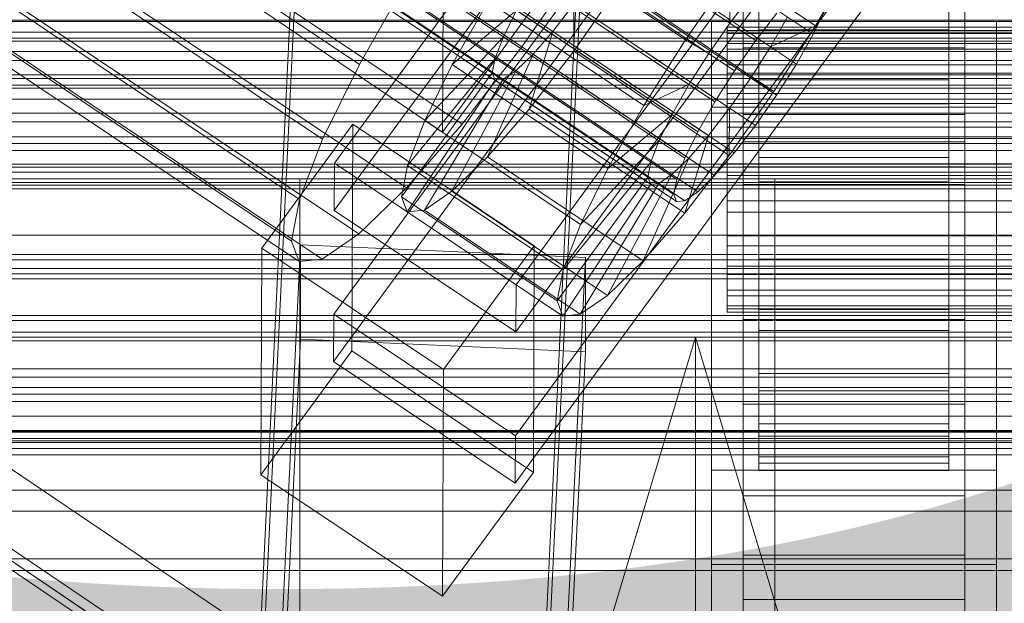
# Model space of a CAD drawing. Header units: millimetres. Extents: x -1970 to 61924, y -58230 to 6847.
# Tile 277 of 656: x -193 to -130, y -33417 to -33380. Entities that reach past the tile are written whole.
import ezdxf

# ---------------------------------------------------------------- set-up
doc = ezdxf.new("R2010")
doc.units = ezdxf.units.MM
for name, color, linetype, lineweight in [('COTAS_O', 1, 'Continuous', 0), ('COTAS_P', 1, 'Continuous', 0), ('frontal_C01', 7, 'Continuous', 0), ('frontal_C02', 7, 'Continuous', 0), ('frontal_C03', 7, 'Continuous', 0), ('frontal_dosificador', 7, 'Continuous', 0), ('frontal_mezcladora', 7, 'Continuous', 0), ('frontal_secador', 7, 'Continuous', 0)]:
    doc.layers.add(name, color=color, linetype=linetype, lineweight=lineweight)
doc.dimstyles.new('R19_100', dxfattribs={"dimtxt": 250, "dimasz": 150, "dimexe": 150, "dimexo": 80, "dimgap": 100, "dimtad": 1, "dimtih": 1, "dimtoh": 1, "dimdsep": 46, "dimcen": 0.09, "dimadec": 0, "dimazin": 0, "dimtfac": 1, "dimtdec": 4, "dimtofl": 0, "dimtmove": 0, "dimatfit": 3, "dimfxl": 1, "dimtolj": 1, "dimtzin": 0, "dimarcsym": 0})

# ---------------------------------------------------------------- blocks, each defined once
blk = doc.blocks.new('DIM_R26_46')
at = {"layer": 'COTAS_O'}
for p, q in [((-1725, -33700), (-1575, -33655)), ((1725, -33700), (1575, -33655)), ((-1725, -34400), (-1725, -33700)), ((-1725, -33700), (1725, -33700)), ((-1725, -33700), (-1575, -33745)), ((1725, -33700), (1575, -33745)), ((1725, -34400), (1725, -33700))]:
    blk.add_line(p, q, dxfattribs=at)
blk.add_text('3450 O', height=250, dxfattribs=at).set_placement((0, -33600))
blk = doc.blocks.new('DIM_R26_47')
at = {"layer": 'COTAS_P'}
for p, q in [((-850, -33400), (-150, -33400)), ((-150, -33400), (-195, -33550)), ((-150, -36000), (-150, -33400)), ((-150, -33400), (-105, -33550)), ((-150, -36000), (-195, -35850)), ((-150, -36000), (-105, -35850)), ((-850, -36000), (-150, -36000))]:
    blk.add_line(p, q, dxfattribs=at)
blk.add_text('2600 P', height=250, rotation=90, dxfattribs=at).set_placement((-250, -34700))
blk = doc.blocks.new('DIM_R26_48')
at = {"layer": 'COTAS_O'}
for p, q in [((-650, -33700), (50, -33700)), ((50, -33700), (5, -33850)), ((50, -34900), (50, -33700)), ((50, -33700), (95, -33850)), ((50, -34900), (5, -34750)), ((50, -34900), (95, -34750)), ((-650, -34900), (50, -34900))]:
    blk.add_line(p, q, dxfattribs=at)
blk.add_text('1200 O', height=250, rotation=90, dxfattribs=at).set_placement((-50, -34300))

msp = doc.modelspace()

# ---------------------------------------------------------------- linework, layer by layer
at = {"layer": 'frontal_C01'}
for p, q in [((-332.629, -33320.649), (-148.32, -33444.983)), ((-331.181, -33320.299), (-146.872, -33444.634)), ((-330.692, -33321.389), (-146.383, -33445.724)), ((-147, -33335.519), (-147, -33381.742)), ((-133, -33381.742), (-133, -33335.519)), ((-147, -33387.673), (-147, -33341.451)), ((-133, -33341.451), (-133, -33387.673)), ((-147, -33344.147), (-147, -33390.369)), ((-133, -33390.369), (-133, -33344.147)), ((-177.811, -33425.524), (-174.943, -33365.735)), ((-156.962, -33366.535), (-159.83, -33426.324)), ((-177.811, -33430.917), (-174.943, -33371.129)), ((-159.83, -33431.717), (-156.962, -33371.929)), ((-165.983, -33387.057), (-165.926, -33374.116)), ((-147, -33389.252), (-147, -33376.311)), ((-147, -33385.94), (-147, -33376.311)), ((-133, -33376.311), (-133, -33389.252)), ((-133, -33376.311), (-133, -33385.94)), ((-165.983, -33387.057), (-160.247, -33379.171)), ((-147, -33379.046), (-147, -33381.742)), ((-133, -33381.742), (-133, -33379.046)), ((-177.451, -33379.321), (-165.983, -33387.057)), ((300, -33379.989), (-300, -33379.989)), ((-149, -33385.478), (-149, -33380.085)), ((-149, -33380.085), (-131, -33380.085)), ((-149, -33425.923), (-149, -33380.085)), ((-131, -33380.085), (-131, -33385.478)), ((-131, -33380.085), (-131, -33425.923)), ((-147, -33381.742), (-133, -33381.742)), ((-130, -33450.981), (-228.298, -33384.669)), ((-131, -33385.478), (-149, -33385.478)), ((-149, -33431.315), (-149, -33385.478)), ((-131, -33431.315), (-131, -33385.478)), ((-133, -33385.94), (-147, -33385.94)), ((-147, -33385.94), (-147, -33398.882)), ((-133, -33398.882), (-133, -33385.94)), ((-133, -33387.673), (-147, -33387.673)), ((-147, -33387.673), (-147, -33390.369)), ((-133, -33390.369), (-133, -33387.673)), ((-133, -33389.252), (-147, -33389.252)), ((-147, -33389.252), (-147, -33398.882)), ((-133, -33398.882), (-133, -33389.252)), ((-228.298, -33390.45), (-130, -33456.762)), ((-147, -33390.369), (-133, -33390.369)), ((-147, -33398.882), (-133, -33398.882))]:
    msp.add_line(p, q, dxfattribs=at)
at = {"layer": 'frontal_C02'}
for p, q in [((-356.363, -33237.906), (-142.565, -33380.882)), ((-146.196, -33381.277), (-359.995, -33238.302)), ((-357.434, -33239.79), (-143.635, -33382.765)), ((-361.332, -33240.214), (-147.533, -33383.189)), ((-358.68, -33241.754), (-144.881, -33384.73)), ((-362.578, -33242.179), (-148.779, -33385.154)), ((-360.017, -33243.667), (-146.218, -33386.642)), ((-363.648, -33244.062), (-149.85, -33387.038)), ((-361.352, -33245.396), (-147.554, -33388.372)), ((-364.471, -33245.736), (-150.672, -33388.711)), ((-362.596, -33246.825), (-148.798, -33389.8)), ((-364.989, -33247.086), (-151.191, -33390.061)), ((-365.168, -33248.02), (-151.369, -33390.995)), ((-363.664, -33247.856), (-149.865, -33390.831)), ((-364.995, -33248.474), (-151.196, -33391.45)), ((-364.482, -33248.418), (-150.683, -33391.394)), ((-345.291, -33258.415), (-160.982, -33381.67)), ((-355.541, -33259.532), (-171.232, -33382.786)), ((-349.061, -33263.296), (-164.752, -33386.551)), ((-357.863, -33264.255), (-173.554, -33387.509)), ((-352.572, -33267.329), (-168.263, -33390.583)), ((-359.326, -33268.064), (-175.016, -33391.319)), ((-355.584, -33270.238), (-171.275, -33393.492)), ((-359.83, -33270.7), (-175.521, -33393.955)), ((-359.341, -33271.983), (-175.032, -33395.238)), ((-357.893, -33271.825), (-173.584, -33395.08)), ((-172.809, -33389.026), (-145.277, -33351.504)), ((-145.289, -33354.485), (-172.821, -33392.007)), ((-133.809, -33359.173), (-161.341, -33396.696)), ((-172.847, -33398.564), (-145.315, -33361.042)), ((-147, -33407.034), (-147, -33361.216)), ((-133, -33361.216), (-133, -33407.034)), ((-161.353, -33399.676), (-133.821, -33362.154)), ((-145.327, -33364.022), (-172.859, -33401.545)), ((-147, -33364.196), (-147, -33410.015)), ((-133, -33410.015), (-133, -33364.196)), ((-133.847, -33368.711), (-161.379, -33406.233)), ((-146, -33380.437), (-146, -33370.445)), ((-134, -33370.445), (-134, -33380.437)), ((-147, -33416.572), (-147, -33370.753)), ((-146, -33380.648), (-146, -33370.891)), ((-134, -33370.891), (-134, -33380.648)), ((-133, -33370.753), (-133, -33416.572)), ((-161.391, -33409.214), (-133.859, -33371.691)), ((-146, -33380.838), (-146, -33371.293)), ((-134, -33371.293), (-134, -33380.838)), ((-146, -33381.458), (-146, -33372.601)), ((-134, -33372.601), (-134, -33381.458)), ((-157.665, -33373.608), (-147.835, -33380.182)), ((-146, -33381.825), (-146, -33373.377)), ((-134, -33373.377), (-134, -33381.825)), ((-152.246, -33373.768), (-142.416, -33380.342)), ((-147, -33373.734), (-147, -33419.552)), ((-133, -33419.552), (-133, -33373.734)), ((-160.474, -33374.665), (-150.644, -33381.238)), ((-149.171, -33382.094), (-159.001, -33375.52)), ((-145.274, -33381.669), (-155.103, -33375.096)), ((-146, -33382.811), (-146, -33375.457)), ((-134, -33375.457), (-134, -33382.811)), ((-157.211, -33376.273), (-160.982, -33381.67)), ((-146, -33383.331), (-146, -33376.554)), ((-146, -33380.609), (-146, -33376.554)), ((-140.156, -33376.366), (-142.416, -33380.342)), ((-134, -33376.554), (-134, -33383.331)), ((-134, -33376.554), (-134, -33380.609)), ((-146.52, -33383.634), (-156.35, -33377.061)), ((-150.644, -33381.238), (-147.823, -33377.201)), ((-147.835, -33380.182), (-147.823, -33377.201)), ((-171.232, -33382.786), (-168.21, -33377.471)), ((-150.417, -33384.059), (-160.247, -33377.485)), ((-157.698, -33381.953), (-154.877, -33377.916)), ((-154.877, -33377.916), (-145.047, -33384.49)), ((-146.499, -33378.452), (-147.835, -33380.182)), ((-163.105, -33378.812), (-165.365, -33382.788)), ((-163.105, -33378.812), (-153.275, -33385.386)), ((-157.686, -33378.973), (-159.022, -33380.702)), ((-157.686, -33378.973), (-157.698, -33381.953)), ((-147.856, -33385.546), (-157.686, -33378.973)), ((-146, -33384.615), (-146, -33379.265)), ((-146, -33379.265), (-146, -33383.766)), ((-141.742, -33379.208), (-142.565, -33380.882)), ((-134, -33383.766), (-134, -33379.265)), ((-134, -33379.265), (-134, -33384.615)), ((-161.318, -33379.368), (-165.365, -33382.788)), ((-162.14, -33381.042), (-161.318, -33379.368)), ((-151.488, -33385.942), (-161.318, -33379.368)), ((-146.196, -33381.277), (-144.861, -33379.548)), ((-145.274, -33381.669), (-144.203, -33379.786)), ((-147.835, -33380.182), (-149.171, -33382.094)), ((-148, -33380.838), (-148, -33380.437)), ((-148, -33380.437), (-148, -33380.648)), ((-148, -33380.437), (148, -33380.437)), ((-146, -33380.648), (-146, -33380.437)), ((-134, -33380.437), (-146, -33380.437)), ((-146, -33380.437), (-146, -33380.838)), ((-142.416, -33380.342), (-145.274, -33381.669)), ((-142.416, -33380.342), (-145.047, -33384.49)), ((-134, -33380.437), (-134, -33380.648)), ((-134, -33380.838), (-134, -33380.437)), ((-162.14, -33381.042), (-167.102, -33386.322)), ((-162.659, -33382.392), (-162.14, -33381.042)), ((-152.311, -33387.616), (-162.14, -33381.042)), ((-159.022, -33380.702), (-160.518, -33385.605)), ((-159.022, -33380.702), (-160.266, -33382.131)), ((-149.192, -33387.276), (-159.022, -33380.702)), ((-148, -33380.648), (-148, -33381.458)), ((-148, -33380.648), (148, -33380.648)), ((-148, -33381.825), (-148, -33380.838)), ((-148, -33380.838), (148, -33380.838)), ((-146, -33385.251), (-146, -33380.609)), ((-146, -33380.609), (-134, -33380.609)), ((-146, -33385.265), (-146, -33380.609)), ((-146, -33381.458), (-146, -33380.648)), ((-134, -33380.648), (-146, -33380.648)), ((-134, -33380.838), (-146, -33380.838)), ((-146, -33380.838), (-146, -33381.825)), ((-142.565, -33380.882), (-143.635, -33382.765)), ((-134, -33380.609), (-134, -33385.251)), ((-134, -33380.609), (-134, -33385.265)), ((-134, -33380.648), (-134, -33381.458)), ((-134, -33381.825), (-134, -33380.838)), ((-160.982, -33381.67), (-164.752, -33386.551)), ((-153.275, -33385.386), (-150.644, -33381.238)), ((-150.644, -33381.238), (-149.171, -33382.094)), ((-148, -33381.458), (-148, -33382.811)), ((-148, -33381.458), (148, -33381.458)), ((-147.533, -33383.189), (-146.196, -33381.277)), ((-146.52, -33383.634), (-145.274, -33381.669)), ((-146, -33382.811), (-146, -33381.458)), ((-134, -33381.458), (-146, -33381.458)), ((-134, -33381.458), (-134, -33382.811)), ((-162.659, -33382.392), (-168.196, -33389.171)), ((-160.266, -33382.131), (-163.144, -33388.621)), ((-162.837, -33383.326), (-162.659, -33382.392)), ((-152.829, -33388.965), (-162.659, -33382.392)), ((-160.266, -33382.131), (-161.333, -33383.162)), ((-160.518, -33385.605), (-157.698, -33381.953)), ((-150.436, -33388.705), (-160.266, -33382.131)), ((-157.698, -33381.953), (-147.868, -33388.527)), ((-149.171, -33382.094), (-150.417, -33384.059)), ((-148, -33383.331), (-148, -33381.825)), ((-148, -33381.825), (148, -33381.825)), ((-134, -33381.825), (-146, -33381.825)), ((-146, -33381.825), (-146, -33383.331)), ((-134, -33383.331), (-134, -33381.825)), ((-173.554, -33387.509), (-171.232, -33382.786)), ((-165.365, -33382.788), (-167.102, -33386.322)), ((-165.365, -33382.788), (-155.535, -33389.362)), ((-148, -33382.811), (-148, -33384.615)), ((-148, -33382.811), (148, -33382.811)), ((-146, -33384.615), (-146, -33382.811)), ((-134, -33382.811), (-146, -33382.811)), ((-143.635, -33382.765), (-144.881, -33384.73)), ((-134, -33382.811), (-134, -33384.615)), ((-162.837, -33383.326), (-168.573, -33391.143)), ((-161.333, -33383.162), (-165.397, -33390.797)), ((-162.664, -33383.78), (-162.837, -33383.326)), ((-153.008, -33389.899), (-162.837, -33383.326)), ((-161.333, -33383.162), (-162.151, -33383.725)), ((-151.503, -33389.736), (-161.333, -33383.162)), ((-148.779, -33385.154), (-147.533, -33383.189)), ((-148, -33385.251), (-148, -33383.331)), ((-148, -33383.331), (148, -33383.331)), ((-147.856, -33385.546), (-146.52, -33383.634)), ((-145.047, -33384.49), (-146.52, -33383.634)), ((-134, -33383.331), (-146, -33383.331)), ((-146, -33383.331), (-146, -33385.251)), ((-134, -33385.251), (-134, -33383.331)), ((-162.664, -33383.78), (-168.208, -33392.103)), ((-162.151, -33383.725), (-167.125, -33391.985)), ((-162.151, -33383.725), (-162.664, -33383.78)), ((-152.835, -33390.354), (-162.664, -33383.78)), ((-152.321, -33390.298), (-162.151, -33383.725)), ((-153.275, -33385.386), (-150.417, -33384.059)), ((-150.417, -33384.059), (-151.488, -33385.942)), ((-146, -33383.766), (-146, -33386.747)), ((-134, -33383.766), (-146, -33383.766)), ((-146, -33383.766), (-146, -33388.653)), ((-134, -33386.747), (-134, -33383.766)), ((-134, -33388.653), (-134, -33383.766)), ((-148, -33384.615), (-148, -33386.747)), ((-148, -33384.615), (148, -33384.615)), ((-145.047, -33384.49), (-147.868, -33388.527)), ((-144.881, -33384.73), (-146.218, -33386.642)), ((-146, -33386.747), (-146, -33384.615)), ((-134, -33384.615), (-146, -33384.615)), ((-134, -33384.615), (-134, -33386.747)), ((-155.535, -33389.362), (-153.275, -33385.386)), ((-149.85, -33387.038), (-148.779, -33385.154)), ((-148, -33387.457), (-148, -33385.251)), ((-148, -33385.251), (148, -33385.251)), ((-134, -33385.251), (-146, -33385.251)), ((-146, -33385.251), (-146, -33387.457)), ((-146, -33387.457), (-146, -33385.265)), ((-146, -33385.265), (-134, -33385.265)), ((-146, -33390.205), (-146, -33385.265)), ((-134, -33387.457), (-134, -33385.251)), ((-134, -33385.265), (-134, -33387.457)), ((-134, -33385.265), (-134, -33390.205)), ((-163.144, -33388.621), (-160.518, -33385.605)), ((-160.518, -33385.605), (-150.688, -33392.178)), ((-155.535, -33389.362), (-151.488, -33385.942)), ((-151.488, -33385.942), (-152.311, -33387.616)), ((-149.192, -33387.276), (-147.856, -33385.546)), ((-147.868, -33388.527), (-147.856, -33385.546)), ((-177.394, -33394.386), (-171.658, -33386.569)), ((-171.715, -33400.875), (-171.658, -33386.569)), ((-171.658, -33386.569), (-160.19, -33394.238)), ((-164.752, -33386.551), (-168.263, -33390.583)), ((-167.102, -33386.322), (-168.196, -33389.171)), ((-167.102, -33386.322), (-157.272, -33392.895)), ((-148, -33386.747), (-148, -33389.062)), ((148, -33386.747), (-148, -33386.747)), ((-146.218, -33386.642), (-147.554, -33388.372)), ((-146, -33386.747), (-134, -33386.747)), ((-146, -33389.062), (-146, -33386.747)), ((-134, -33386.747), (-134, -33389.062)), ((-150.688, -33392.178), (-149.192, -33387.276)), ((-150.672, -33388.711), (-149.85, -33387.038)), ((-150.436, -33388.705), (-149.192, -33387.276)), ((-175.016, -33391.319), (-173.554, -33387.509)), ((-157.272, -33392.895), (-152.311, -33387.616)), ((-152.311, -33387.616), (-152.829, -33388.965)), ((-148, -33389.797), (-148, -33387.457)), ((-148, -33387.457), (148, -33387.457)), ((-134, -33387.457), (-146, -33387.457)), ((-146, -33387.457), (-146, -33389.797)), ((-134, -33389.797), (-134, -33387.457)), ((-165.397, -33390.797), (-163.144, -33388.621)), ((-163.144, -33388.621), (-153.314, -33395.195)), ((-147.868, -33388.527), (-150.688, -33392.178)), ((-147.554, -33388.372), (-148.798, -33389.8)), ((-172.809, -33389.026), (-172.821, -33392.007)), ((-161.341, -33396.696), (-172.809, -33389.026)), ((-168.196, -33389.171), (-168.573, -33391.143)), ((-168.196, -33389.171), (-158.366, -33395.745)), ((-158.366, -33395.745), (-152.829, -33388.965)), ((-153.314, -33395.195), (-150.436, -33388.705)), ((-152.829, -33388.965), (-153.008, -33389.899)), ((-151.503, -33389.736), (-150.436, -33388.705)), ((-151.191, -33390.061), (-150.672, -33388.711)), ((-148, -33389.062), (-148, -33391.402)), ((-148, -33389.062), (148, -33389.062)), ((-146, -33389.062), (-146, -33388.653)), ((-146, -33388.653), (-146, -33393.593)), ((-146, -33388.653), (-134, -33388.653)), ((-146, -33391.402), (-146, -33389.062)), ((-134, -33389.062), (-146, -33389.062)), ((-134, -33393.593), (-134, -33388.653)), ((-134, -33388.653), (-134, -33389.062)), ((-134, -33389.062), (-134, -33391.402)), ((-157.272, -33392.895), (-155.535, -33389.362)), ((-155.567, -33397.371), (-151.503, -33389.736)), ((-152.321, -33390.298), (-151.503, -33389.736)), ((-148.798, -33389.8), (-149.865, -33390.831)), ((-148, -33392.112), (-148, -33389.797)), ((-148, -33389.797), (148, -33389.797)), ((-146, -33389.797), (-146, -33390.205)), ((-134, -33389.797), (-146, -33389.797)), ((-146, -33389.797), (-146, -33392.112)), ((-134, -33390.205), (-134, -33389.797)), ((-134, -33392.112), (-134, -33389.797)), ((-158.743, -33397.717), (-153.008, -33389.899)), ((-158.378, -33398.676), (-152.835, -33390.354)), ((-157.295, -33398.558), (-152.321, -33390.298)), ((-153.008, -33389.899), (-152.835, -33390.354)), ((-152.835, -33390.354), (-152.321, -33390.298)), ((-151.369, -33390.995), (-151.191, -33390.061)), ((-146, -33390.205), (-134, -33390.205)), ((-146, -33395.092), (-146, -33390.205)), ((-134, -33390.205), (-134, -33395.092)), ((-168.263, -33390.583), (-171.275, -33393.492)), ((-167.125, -33391.985), (-165.397, -33390.797)), ((-165.397, -33390.797), (-155.567, -33397.371)), ((-151.196, -33391.45), (-151.369, -33390.995)), ((-149.865, -33390.831), (-150.683, -33391.394)), ((-175.521, -33393.955), (-175.016, -33391.319)), ((-168.573, -33391.143), (-168.208, -33392.103)), ((-168.573, -33391.143), (-158.743, -33397.717)), ((-150.683, -33391.394), (-151.196, -33391.45)), ((-148, -33391.402), (-148, -33393.607)), ((-148, -33391.402), (148, -33391.402)), ((-146, -33393.607), (-146, -33391.402)), ((-146, -33391.402), (-146, -33393.593)), ((-134, -33391.402), (-146, -33391.402)), ((-134, -33393.593), (-134, -33391.402)), ((-134, -33391.402), (-134, -33393.607)), ((-172.821, -33392.007), (-161.353, -33399.676)), ((-168.208, -33392.103), (-167.125, -33391.985)), ((-168.208, -33392.103), (-158.378, -33398.676)), ((-167.125, -33391.985), (-157.295, -33398.558)), ((-150.688, -33392.178), (-153.314, -33395.195)), ((-148, -33394.244), (-148, -33392.112)), ((-148, -33392.112), (148, -33392.112)), ((-146, -33392.112), (-146, -33395.092)), ((-134, -33392.112), (-146, -33392.112)), ((-146, -33392.112), (-146, -33394.244)), ((-134, -33395.092), (-134, -33392.112)), ((-134, -33394.244), (-134, -33392.112)), ((-158.366, -33395.745), (-157.272, -33392.895)), ((-171.275, -33393.492), (-173.584, -33395.08)), ((-148, -33393.607), (-148, -33395.528)), ((-148, -33393.607), (148, -33393.607)), ((-146, -33393.593), (-146, -33398.249)), ((-146, -33393.593), (-134, -33393.593)), ((-146, -33395.528), (-146, -33393.607)), ((-146, -33393.607), (-146, -33398.249)), ((-134, -33393.607), (-146, -33393.607)), ((-134, -33398.249), (-134, -33393.593)), ((-134, -33398.249), (-134, -33393.607)), ((-134, -33393.607), (-134, -33395.528)), ((-177.811, -33453.445), (-174.943, -33394.179)), ((-175.032, -33395.238), (-175.521, -33393.955)), ((-174.943, -33400.141), (-174.943, -33394.179)), ((-174.943, -33394.179), (-156.962, -33394.972)), ((-177.394, -33394.386), (-177.451, -33408.693)), ((-165.926, -33402.055), (-177.394, -33394.386)), ((-160.19, -33394.238), (-165.926, -33402.055)), ((-160.19, -33394.238), (-160.247, -33408.545)), ((-148, -33396.048), (-148, -33394.244)), ((-148, -33394.244), (148, -33394.244)), ((-146, -33394.244), (-146, -33399.594)), ((-134, -33394.244), (-146, -33394.244)), ((-146, -33394.244), (-146, -33396.048)), ((-134, -33399.594), (-134, -33394.244)), ((-134, -33396.048), (-134, -33394.244)), ((-173.584, -33395.08), (-175.032, -33395.238)), ((-156.962, -33394.972), (-159.83, -33454.238)), ((-156.962, -33394.972), (-156.962, -33400.934)), ((-153.314, -33395.195), (-155.567, -33397.371)), ((-146, -33395.092), (-134, -33395.092)), ((-146, -33399.594), (-146, -33395.092)), ((-134, -33395.092), (-134, -33399.594)), ((-158.743, -33397.717), (-158.366, -33395.745)), ((-148, -33395.528), (-148, -33397.033)), ((-148, -33395.528), (148, -33395.528)), ((-148, -33397.401), (-148, -33396.048)), ((-148, -33396.048), (148, -33396.048)), ((-146, -33397.033), (-146, -33395.528)), ((-146, -33395.528), (-146, -33402.305)), ((-134, -33395.528), (-146, -33395.528)), ((-146, -33396.048), (-146, -33403.402)), ((-134, -33396.048), (-146, -33396.048)), ((-146, -33396.048), (-146, -33397.401)), ((-134, -33402.305), (-134, -33395.528)), ((-134, -33395.528), (-134, -33397.033)), ((-134, -33403.402), (-134, -33396.048)), ((-134, -33397.401), (-134, -33396.048)), ((-161.353, -33399.676), (-161.341, -33396.696)), ((-148, -33397.033), (-148, -33398.02)), ((-148, -33397.033), (148, -33397.033)), ((-146, -33398.02), (-146, -33397.033)), ((-146, -33397.033), (-146, -33405.482)), ((-134, -33397.033), (-146, -33397.033)), ((-134, -33405.482), (-134, -33397.033)), ((-134, -33397.033), (-134, -33398.02)), ((-158.378, -33398.676), (-158.743, -33397.717)), ((-155.567, -33397.371), (-157.295, -33398.558)), ((-148, -33398.211), (-148, -33397.401)), ((-148, -33397.401), (148, -33397.401)), ((-146, -33397.401), (-146, -33406.258)), ((-134, -33397.401), (-146, -33397.401)), ((-146, -33397.401), (-146, -33398.211)), ((-134, -33406.258), (-134, -33397.401)), ((-134, -33398.211), (-134, -33397.401)), ((-172.847, -33398.564), (-172.859, -33401.545)), ((-161.379, -33406.233), (-172.847, -33398.564)), ((-157.295, -33398.558), (-158.378, -33398.676)), ((-148, -33398.02), (-148, -33398.422)), ((-148, -33398.02), (148, -33398.02)), ((-148, -33398.422), (-148, -33398.211)), ((-148, -33398.211), (148, -33398.211)), ((-148, -33398.422), (148, -33398.422)), ((-146, -33398.422), (-146, -33398.02)), ((-146, -33398.02), (-146, -33407.566)), ((-134, -33398.02), (-146, -33398.02)), ((-146, -33398.211), (-146, -33407.968)), ((-134, -33398.211), (-146, -33398.211)), ((-146, -33398.211), (-146, -33398.422)), ((-146, -33398.249), (-146, -33402.305)), ((-146, -33398.249), (-134, -33398.249)), ((-146, -33398.422), (-146, -33408.414)), ((-134, -33398.422), (-146, -33398.422)), ((-134, -33407.566), (-134, -33398.02)), ((-134, -33398.02), (-134, -33398.422)), ((-134, -33407.968), (-134, -33398.211)), ((-134, -33398.422), (-134, -33398.211)), ((-134, -33402.305), (-134, -33398.249)), ((-134, -33408.414), (-134, -33398.422)), ((-146, -33399.594), (-134, -33399.594)), ((-146, -33403.402), (-146, -33399.594)), ((-134, -33399.594), (-134, -33403.402)), ((-177.811, -33459.407), (-174.943, -33400.141)), ((-156.962, -33400.934), (-174.943, -33400.141)), ((-171.715, -33400.875), (-177.451, -33408.693)), ((-160.247, -33408.545), (-171.715, -33400.875)), ((-159.83, -33460.2), (-156.962, -33400.934)), ((-172.859, -33401.545), (-161.391, -33409.214)), ((-165.983, -33416.362), (-165.926, -33402.055)), ((-146, -33402.305), (-146, -33405.482)), ((-146, -33402.305), (-134, -33402.305)), ((-134, -33405.482), (-134, -33402.305)), ((-146, -33403.402), (-134, -33403.402)), ((-146, -33406.258), (-146, -33403.402)), ((-134, -33403.402), (-134, -33406.258)), ((-147, -33418.537), (-147, -33404.231)), ((-147, -33404.231), (-133, -33404.231)), ((-147, -33413.776), (-147, -33404.231)), ((-133, -33404.231), (-133, -33418.537)), ((-133, -33404.231), (-133, -33413.776)), ((-146, -33405.482), (-146, -33407.566)), ((-146, -33405.482), (-134, -33405.482)), ((-134, -33407.566), (-134, -33405.482)), ((-161.391, -33409.214), (-161.379, -33406.233)), ((-146, -33406.258), (-134, -33406.258)), ((-146, -33407.968), (-146, -33406.258)), ((-134, -33406.258), (-134, -33407.968)), ((-133, -33407.034), (-147, -33407.034)), ((-147, -33407.034), (-147, -33410.015)), ((-133, -33410.015), (-133, -33407.034)), ((-146, -33407.566), (-146, -33408.414)), ((-146, -33407.566), (-134, -33407.566)), ((-134, -33408.414), (-134, -33407.566)), ((-149, -33414.365), (-149, -33408.404)), ((-149, -33408.404), (-131, -33408.404)), ((-149, -33453.84), (-149, -33408.404)), ((-146, -33407.968), (-134, -33407.968)), ((-146, -33408.414), (-146, -33407.968)), ((-146, -33408.414), (-134, -33408.414)), ((-134, -33407.968), (-134, -33408.414)), ((-131, -33408.404), (-131, -33414.365)), ((-131, -33408.404), (-131, -33453.84)), ((-177.451, -33408.693), (-165.983, -33416.362)), ((-165.983, -33416.362), (-160.247, -33408.545)), ((-147, -33410.015), (-133, -33410.015)), ((-133, -33413.776), (-147, -33413.776)), ((-147, -33413.776), (-147, -33428.083)), ((-133, -33428.083), (-133, -33413.776)), ((-131, -33414.365), (-149, -33414.365)), ((-149, -33459.801), (-149, -33414.365)), ((-131, -33459.801), (-131, -33414.365)), ((-133, -33416.572), (-147, -33416.572)), ((-147, -33416.572), (-147, -33419.552)), ((-133, -33419.552), (-133, -33416.572))]:
    msp.add_line(p, q, dxfattribs=at)
at = {"layer": 'frontal_C03'}
for p, q in [((1250, -33380.081), (-1250, -33380.081)), ((-1250, -33380.749), (1250, -33380.749)), ((1250, -33381.139), (-1250, -33381.139)), ((-1500, -33381.328), (1500, -33381.328)), ((-1500, -33381.963), (1500, -33381.963)), ((-1250, -33382.542), (1250, -33382.542)), ((1250, -33383.446), (-1250, -33383.446)), ((-1500, -33383.667), (1500, -33383.667)), ((-1500, -33384.28), (1500, -33384.28)), ((1250, -33384.1), (-1250, -33384.1)), ((1250, -33384.981), (-1250, -33384.981)), ((-1500, -33385.868), (1500, -33385.868)), ((-1500, -33386.418), (1500, -33386.418)), ((-1500, -33387.367), (1500, -33387.367)), ((-1250, -33387.35), (1250, -33387.35)), ((-1500, -33387.781), (1500, -33387.781)), ((-1500, -33388.23), (1500, -33388.23)), ((-1250, -33389.081), (1250, -33389.081)), ((-1500, -33389.276), (1500, -33389.276)), ((-1500, -33389.594), (1500, -33389.594)), ((-1500, -33390.251), (1500, -33390.251)), ((-1500, -33390.416), (1500, -33390.416)), ((-1500, -33390.64), (1500, -33390.64)), ((-1250, -33393.561), (1250, -33393.561)), ((1250, -33394.787), (-1250, -33394.787)), ((-1250, -33395.114), (1250, -33395.114)), ((1250, -33395.669), (-1250, -33395.669)), ((1250, -33396.322), (-1250, -33396.322)), ((1250, -33398.63), (-1250, -33398.63)), ((-1250, -33398.961), (1250, -33398.961)), ((-1250, -33399.687), (1250, -33399.687)), ((-1250, -33400.228), (1250, -33400.228)), ((1250, -33402.539), (-1250, -33402.539)), ((-1250, -33403.181), (1250, -33403.181)), ((1250, -33403.596), (-1250, -33403.596)), ((-1250, -33404.077), (1250, -33404.077)), ((1250, -33405.904), (-1250, -33405.904)), ((-1250, -33405.933), (1250, -33405.933)), ((-1250, -33406.397), (1250, -33406.397)), ((1250, -33406.557), (-1250, -33406.557)), ((-1250, -33407.03), (1250, -33407.03)), ((1250, -33407.439), (-1250, -33407.439))]:
    msp.add_line(p, q, dxfattribs=at)
at = {"layer": 'frontal_dosificador'}
msp.add_line((-770, -33400), (770, -33400), dxfattribs=at)
at = {"layer": 'frontal_mezcladora'}
for p, q in [((-980, -33390), (-80, -33390)), ((-175, -33390), (-145, -33390)), ((-175, -33428.8), (-175, -33390)), ((-145, -33428.8), (-145, -33390))]:
    msp.add_line(p, q, dxfattribs=at)
at = {"layer": 'frontal_secador'}
for p, q in [((-1250, -33396), (1250, -33396)), ((-1250, -33402), (1250, -33402)), ((-1250, -33405), (1250, -33405)), ((1250, -33406), (-1250, -33406)), ((-1250, -33406.659), (1250, -33406.659)), ((1250, -33409.659), (-1250, -33409.659)), ((-1250, -33411), (1250, -33411)), ((1250, -33414), (-1250, -33414)), ((-1250, -33414.728), (1250, -33414.728))]:
    msp.add_line(p, q, dxfattribs=at)

# ---------------------------------------------------------------- dimensions: what is measured, and where the dimension line sits
at = {"layer": 'COTAS_O'}
for p1, p2, distance, picture, middle in [((-650, -34900), (-650, -33700), -700, 'DIM_R26_48', (50, -34300)), ((-1725, -34400), (1725, -34400), 700, 'DIM_R26_46', (0, -33700))]:
    dim = msp.add_aligned_dim(p1=p1, p2=p2, distance=distance, text='<> O', dimstyle='R19_100', dxfattribs=at)
    dim.commit()
    dim.dimension.update_dxf_attribs({"geometry": picture, "text_midpoint": middle})
at = {"layer": 'COTAS_P'}
dim = msp.add_aligned_dim(p1=(-850, -36000), p2=(-850, -33400), distance=-700, text='<> P', dimstyle='R19_100', dxfattribs=at)
dim.commit()
dim.dimension.update_dxf_attribs({"geometry": 'DIM_R26_47', "text_midpoint": (-150, -34700)})

doc.saveas('drawing.dxf')
